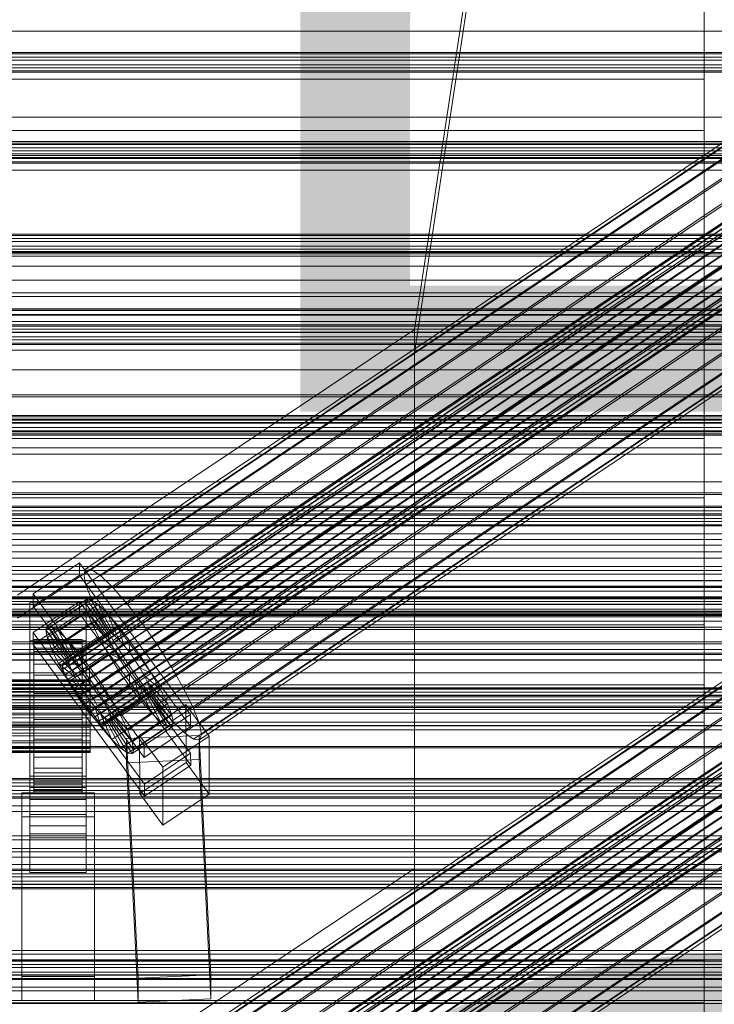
# Model space of a CAD drawing. Header units: millimetres. Extents: x -4738 to 65662, y -68080 to 6847.
# Tile 369 of 656: x 130 to 303, y -32883 to -32639. Entities that reach past the tile are written whole.
import ezdxf

# ---------------------------------------------------------------- set-up
doc = ezdxf.new("R2010")
doc.units = ezdxf.units.MM
for name, color, linetype, lineweight in [('COTAS_P', 1, 'Continuous', 0), ('frontal_C01', 7, 'Continuous', 0), ('frontal_C02', 7, 'Continuous', 0), ('frontal_C03', 7, 'Continuous', 0), ('frontal_C03-dry', 7, 'Continuous', 0), ('frontal_tolva', 7, 'Continuous', 0)]:
    doc.layers.add(name, color=color, linetype=linetype, lineweight=lineweight)
doc.dimstyles.new('R19_100', dxfattribs={"dimtxt": 250, "dimasz": 150, "dimexe": 150, "dimexo": 80, "dimgap": 100, "dimtad": 1, "dimtih": 1, "dimtoh": 1, "dimdsep": 46, "dimcen": 0.09, "dimadec": 0, "dimazin": 0, "dimtfac": 1, "dimtdec": 4, "dimtofl": 0, "dimtmove": 0, "dimatfit": 3, "dimfxl": 1, "dimtolj": 1, "dimtzin": 0, "dimarcsym": 0})

# ---------------------------------------------------------------- blocks, each defined once
blk = doc.blocks.new('DIM_R30_49')
at = {"layer": 'COTAS_P'}
for p, q in [((-150, -32300), (550, -32300)), ((550, -32300), (505, -32450)), ((550, -34900), (550, -32300)), ((550, -32300), (595, -32450)), ((550, -34900), (505, -34750)), ((550, -34900), (595, -34750)), ((-150, -34900), (550, -34900))]:
    blk.add_line(p, q, dxfattribs=at)
blk.add_text('2600 P', height=250, rotation=90, dxfattribs=at).set_placement((450, -33600))

msp = doc.modelspace()

# ---------------------------------------------------------------- linework, layer by layer
at = {"layer": 'frontal_C01'}
for p, q in [((-300, -32788.819), (300, -32788.819)), ((300, -32788.819), (300, -32939.804)), ((300, -32788.819), (300, -32812.893)), ((300, -32812.893), (-300, -32812.893)), ((300, -32963.878), (300, -32812.893))]:
    msp.add_line(p, q, dxfattribs=at)
at = {"layer": 'frontal_C02'}
for p, q in [((228.298, -32715.693), (250, -32572.359)), ((250, -32578.09), (228.298, -32721.423)), ((300, -32617.629), (300, -32653.709)), ((300, -32666.441), (300, -32628.025)), ((146.383, -32776.219), (330.692, -32652.964)), ((146.872, -32774.936), (331.181, -32651.681)), ((148.32, -32775.094), (332.629, -32651.839)), ((300, -32653.709), (-300, -32653.709)), ((141.218, -32798.445), (355.017, -32655.469)), ((141.731, -32798.501), (355.53, -32655.525)), ((146.887, -32778.855), (331.197, -32655.6)), ((150.629, -32776.681), (334.938, -32653.427)), ((300, -32653.709), (300, -32696.351)), ((141.045, -32798.899), (354.844, -32655.924)), ((141.224, -32799.833), (355.022, -32656.858)), ((142.549, -32799.063), (356.348, -32656.088)), ((143.617, -32800.094), (357.415, -32657.119)), ((153.641, -32779.59), (337.95, -32656.336)), ((141.742, -32801.183), (355.541, -32658.208)), ((142.565, -32802.857), (356.363, -32659.881)), ((144.861, -32801.523), (358.659, -32658.547)), ((359.995, -32660.277), (146.196, -32803.252)), ((148.35, -32782.664), (332.659, -32659.41)), ((157.152, -32783.623), (341.461, -32660.368)), ((143.635, -32804.74), (357.434, -32661.765)), ((147.533, -32805.165), (361.332, -32662.189)), ((144.881, -32806.705), (358.68, -32663.73)), ((148.779, -32807.129), (362.578, -32664.154)), ((150.672, -32787.387), (334.981, -32664.133)), ((345.231, -32665.249), (160.922, -32788.504)), ((300, -32666.441), (-300, -32666.441)), ((146.218, -32808.617), (360.017, -32665.642)), ((147.554, -32810.347), (361.352, -32667.371)), ((149.85, -32809.013), (363.648, -32666.037)), ((150.672, -32810.686), (364.471, -32667.711)), ((300, -32710.552), (300, -32666.441)), ((148.798, -32811.776), (362.596, -32668.8)), ((149.865, -32812.806), (363.664, -32669.831)), ((151.191, -32812.036), (364.989, -32669.061)), ((151.369, -32812.97), (365.168, -32669.995)), ((153.694, -32792.703), (338.003, -32669.448)), ((150.683, -32813.369), (364.482, -32670.394)), ((151.196, -32813.425), (364.995, -32670.449)), ((164.693, -32793.901), (349.002, -32670.646)), ((157.211, -32798.248), (341.52, -32674.993)), ((168.21, -32799.446), (352.519, -32676.191)), ((160.982, -32803.645), (345.291, -32680.39)), ((171.232, -32804.761), (355.541, -32681.507)), ((164.752, -32808.526), (349.061, -32685.271)), ((173.554, -32809.485), (357.863, -32686.23)), ((168.263, -32812.558), (352.572, -32689.304)), ((175.016, -32813.294), (359.326, -32690.039)), ((171.275, -32815.468), (355.584, -32692.213)), ((173.584, -32817.055), (357.893, -32693.801)), ((175.032, -32817.213), (359.341, -32693.958)), ((175.521, -32815.93), (359.83, -32692.675)), ((-300, -32696.351), (300, -32696.351)), ((300, -32696.351), (300, -32742.649)), ((300, -32710.552), (-300, -32710.552)), ((300, -32757.351), (300, -32710.552)), ((342.5, -32712.154), (-342.5, -32712.154)), ((342.5, -32713.727), (-342.5, -32713.727)), ((342.5, -32716.343), (-342.5, -32716.343)), ((228.298, -32715.693), (130, -32781.429)), ((228.298, -32849.083), (228.298, -32715.693)), ((228.298, -32715.693), (228.298, -32721.423)), ((342.5, -32720.822), (-342.5, -32720.822)), ((130, -32787.159), (228.298, -32721.423)), ((228.298, -32721.423), (228.298, -32854.814)), ((342.5, -32725.655), (-342.5, -32725.655)), ((342.5, -32732.36), (-342.5, -32732.36)), ((-342.5, -32738.674), (342.5, -32738.674)), ((300, -32742.649), (-300, -32742.649)), ((300, -32742.649), (300, -32789.448)), ((342.5, -32746.583), (-342.5, -32746.583)), ((342.5, -32753.417), (-342.5, -32753.417)), ((300, -32757.351), (-300, -32757.351)), ((300, -32803.649), (300, -32757.351)), ((342.5, -32761.326), (-342.5, -32761.326)), ((342.5, -32767.64), (-342.5, -32767.64)), ((342.5, -32774.345), (-342.5, -32774.345)), ((133.809, -32781.148), (145.277, -32773.479)), ((145.277, -32773.479), (145.289, -32776.46)), ((145.277, -32773.479), (172.809, -32811.002)), ((146.383, -32776.219), (146.872, -32774.936)), ((146.872, -32774.936), (148.32, -32775.094)), ((145.289, -32776.46), (133.821, -32784.129)), ((172.821, -32813.982), (145.289, -32776.46)), ((146.887, -32778.855), (146.383, -32776.219)), ((148.32, -32775.094), (150.629, -32776.681)), ((150.629, -32776.681), (153.641, -32779.59)), ((342.5, -32779.178), (-342.5, -32779.178)), ((148.35, -32782.664), (146.887, -32778.855)), ((153.641, -32779.59), (157.152, -32783.623)), ((133.821, -32784.129), (133.809, -32781.148)), ((161.341, -32818.671), (133.809, -32781.148)), ((342.5, -32783.657), (-342.5, -32783.657)), ((133, -32786.171), (133, -32783.191)), ((133, -32783.191), (147, -32783.191)), ((133, -32829.009), (133, -32783.191)), ((133.821, -32784.129), (161.353, -32821.651)), ((133.847, -32790.686), (145.315, -32783.017)), ((136.948, -32789.987), (146.777, -32783.413)), ((137.313, -32789.027), (147.143, -32782.453)), ((138.396, -32789.145), (148.226, -32782.571)), ((140.123, -32790.332), (149.953, -32783.759)), ((145.315, -32783.017), (145.327, -32785.997)), ((145.315, -32783.017), (172.847, -32820.539)), ((147.143, -32782.453), (146.777, -32783.413)), ((146.777, -32783.413), (152.513, -32791.23)), ((146.777, -32783.413), (147.155, -32785.385)), ((147, -32783.191), (147, -32786.171)), ((147, -32783.191), (147, -32829.009)), ((148.226, -32782.571), (147.143, -32782.453)), ((147.143, -32782.453), (152.686, -32790.776)), ((149.953, -32783.759), (148.226, -32782.571)), ((148.226, -32782.571), (153.199, -32790.831)), ((150.672, -32787.387), (148.35, -32782.664)), ((152.207, -32785.935), (149.953, -32783.759)), ((149.953, -32783.759), (154.017, -32791.394)), ((157.152, -32783.623), (160.922, -32788.504)), ((342.5, -32786.273), (-342.5, -32786.273)), ((147, -32786.171), (133, -32786.171)), ((133, -32786.171), (133, -32831.99)), ((145.327, -32785.997), (133.859, -32793.667)), ((137.325, -32791.958), (147.155, -32785.385)), ((142.377, -32792.509), (152.207, -32785.935)), ((172.859, -32823.52), (145.327, -32785.997)), ((146.383, -32909.609), (330.692, -32786.355)), ((146.872, -32908.326), (331.181, -32785.072)), ((147, -32831.99), (147, -32786.171)), ((147.155, -32785.385), (152.692, -32792.164)), ((147.155, -32785.385), (148.249, -32788.234)), ((148.32, -32908.484), (332.629, -32785.229)), ((150.629, -32910.072), (334.938, -32786.817)), ((154.833, -32788.951), (152.207, -32785.935)), ((152.207, -32785.935), (155.085, -32792.425)), ((342.5, -32787.846), (-342.5, -32787.846)), ((300, -32789.448), (-300, -32789.448)), ((136.948, -32789.987), (137.313, -32789.027)), ((142.856, -32797.349), (137.313, -32789.027)), ((137.313, -32789.027), (138.396, -32789.145)), ((143.369, -32797.405), (138.396, -32789.145)), ((138.396, -32789.145), (140.123, -32790.332)), ((138.419, -32794.808), (148.249, -32788.234)), ((141.045, -32932.29), (354.844, -32789.314)), ((141.218, -32931.835), (355.017, -32788.86)), ((141.731, -32931.891), (355.53, -32788.916)), ((142.549, -32932.453), (356.348, -32789.478)), ((145.003, -32795.525), (154.833, -32788.951)), ((146.887, -32912.245), (331.197, -32788.99)), ((148.249, -32788.234), (153.21, -32793.514)), ((148.249, -32788.234), (149.985, -32791.768)), ((153.694, -32792.703), (150.672, -32787.387)), ((157.653, -32792.603), (154.833, -32788.951)), ((154.833, -32788.951), (156.329, -32793.854)), ((160.922, -32788.504), (164.693, -32793.901)), ((300, -32789.448), (300, -32833.559)), ((133.859, -32793.667), (133.847, -32790.686)), ((161.379, -32828.208), (133.847, -32790.686)), ((142.683, -32797.804), (136.948, -32789.987)), ((137.325, -32791.958), (136.948, -32789.987)), ((142.862, -32798.738), (137.325, -32791.958)), ((138.419, -32794.808), (137.325, -32791.958)), ((144.188, -32797.968), (140.123, -32790.332)), ((140.123, -32790.332), (142.377, -32792.509)), ((140.156, -32798.341), (149.985, -32791.768)), ((141.224, -32933.224), (355.022, -32790.248)), ((141.742, -32934.573), (355.541, -32791.598)), ((152.513, -32791.23), (142.683, -32797.804)), ((152.686, -32790.776), (142.856, -32797.349)), ((153.199, -32790.831), (143.369, -32797.405)), ((143.617, -32933.484), (357.415, -32790.509)), ((154.017, -32791.394), (144.188, -32797.968)), ((144.861, -32934.913), (358.659, -32791.938)), ((149.985, -32791.768), (154.033, -32795.188)), ((149.985, -32791.768), (152.246, -32795.744)), ((152.513, -32791.23), (152.686, -32790.776)), ((152.692, -32792.164), (152.513, -32791.23)), ((152.686, -32790.776), (153.199, -32790.831)), ((153.199, -32790.831), (154.017, -32791.394)), ((153.641, -32912.981), (337.95, -32789.726)), ((154.017, -32791.394), (155.085, -32792.425)), ((133, -32795.709), (133, -32792.729)), ((133, -32792.729), (147, -32792.729)), ((133, -32838.547), (133, -32792.729)), ((133.859, -32793.667), (161.391, -32831.189)), ((134, -32802.412), (134, -32792.42)), ((134, -32792.42), (134, -32792.866)), ((134, -32792.42), (146, -32792.42)), ((134, -32793.268), (134, -32792.42)), ((134, -32802.623), (134, -32792.866)), ((134, -32792.866), (134, -32794.576)), ((134, -32792.866), (146, -32792.866)), ((134, -32802.814), (134, -32793.268)), ((134, -32793.268), (146, -32793.268)), ((134, -32795.352), (134, -32793.268)), ((145.255, -32798.998), (142.377, -32792.509)), ((142.377, -32792.509), (145.003, -32795.525)), ((142.565, -32936.247), (356.363, -32793.272)), ((152.692, -32792.164), (142.862, -32798.738)), ((153.21, -32793.514), (143.38, -32800.088)), ((155.085, -32792.425), (145.255, -32798.998)), ((146, -32792.866), (146, -32792.42)), ((146, -32792.42), (146, -32802.412)), ((146, -32792.42), (146, -32793.268)), ((146, -32794.576), (146, -32792.866)), ((146, -32792.866), (146, -32802.623)), ((146, -32793.268), (146, -32802.814)), ((146, -32793.268), (146, -32795.352)), ((359.995, -32793.667), (146.196, -32936.643)), ((156.329, -32793.854), (146.499, -32800.427)), ((147, -32792.729), (147, -32795.709)), ((147, -32792.729), (147, -32838.547)), ((157.653, -32792.603), (147.823, -32799.176)), ((148.35, -32916.055), (332.659, -32792.8)), ((153.21, -32793.514), (152.692, -32792.164)), ((154.033, -32795.188), (153.21, -32793.514)), ((157.211, -32798.248), (153.694, -32792.703)), ((155.085, -32792.425), (156.329, -32793.854)), ((156.329, -32793.854), (157.665, -32795.583)), ((157.152, -32917.013), (341.461, -32793.759)), ((157.665, -32795.583), (157.653, -32792.603)), ((160.474, -32796.64), (157.653, -32792.603)), ((164.693, -32793.901), (168.21, -32799.446)), ((147, -32795.709), (133, -32795.709)), ((133, -32795.709), (133, -32841.527)), ((134, -32803.433), (134, -32794.576)), ((134, -32794.576), (134, -32797.432)), ((134, -32794.576), (146, -32794.576)), ((134, -32803.801), (134, -32795.352)), ((134, -32795.352), (146, -32795.352)), ((134, -32798.529), (134, -32795.352)), ((143.38, -32800.088), (138.419, -32794.808)), ((140.156, -32798.341), (138.419, -32794.808)), ((142.416, -32802.317), (152.246, -32795.744)), ((143.635, -32938.13), (357.434, -32795.155)), ((154.033, -32795.188), (144.203, -32801.761)), ((146.499, -32800.427), (145.003, -32795.525)), ((145.003, -32795.525), (147.823, -32799.176)), ((146, -32797.432), (146, -32794.576)), ((146, -32794.576), (146, -32803.433)), ((146, -32795.352), (146, -32803.801)), ((146, -32795.352), (146, -32798.529)), ((147, -32841.527), (147, -32795.709)), ((147.533, -32938.555), (361.332, -32795.58)), ((147.835, -32802.157), (157.665, -32795.583)), ((150.644, -32803.213), (160.474, -32796.64)), ((152.246, -32795.744), (155.103, -32797.071)), ((152.246, -32795.744), (154.877, -32799.891)), ((155.103, -32797.071), (154.033, -32795.188)), ((157.665, -32795.583), (159.001, -32797.495)), ((160.474, -32796.64), (159.001, -32797.495)), ((163.105, -32800.788), (160.474, -32796.64)), ((134, -32804.786), (134, -32797.432)), ((134, -32797.432), (134, -32801.241)), ((134, -32797.432), (146, -32797.432)), ((134, -32805.306), (134, -32798.529)), ((134, -32798.529), (146, -32798.529)), ((134, -32802.585), (134, -32798.529)), ((144.203, -32801.761), (140.156, -32798.341)), ((142.416, -32802.317), (140.156, -32798.341)), ((141.045, -32798.899), (141.218, -32798.445)), ((141.224, -32799.833), (141.045, -32798.899)), ((141.218, -32798.445), (141.731, -32798.501)), ((141.731, -32798.501), (142.549, -32799.063)), ((142.549, -32799.063), (143.617, -32800.094)), ((142.856, -32797.349), (142.683, -32797.804)), ((142.683, -32797.804), (142.862, -32798.738)), ((143.369, -32797.405), (142.856, -32797.349)), ((142.862, -32798.738), (143.38, -32800.088)), ((144.188, -32797.968), (143.369, -32797.405)), ((145.255, -32798.998), (144.188, -32797.968)), ((144.881, -32940.095), (358.68, -32797.12)), ((146.499, -32800.427), (145.255, -32798.998)), ((155.103, -32797.071), (145.274, -32803.645)), ((146, -32801.241), (146, -32797.432)), ((146, -32797.432), (146, -32804.786)), ((146, -32798.529), (146, -32805.306)), ((146, -32798.529), (146, -32802.585)), ((146.218, -32942.008), (360.017, -32799.032)), ((156.35, -32799.036), (146.52, -32805.609)), ((147.823, -32799.176), (147.835, -32802.157)), ((147.823, -32799.176), (150.644, -32803.213)), ((148.779, -32940.52), (362.578, -32797.544)), ((159.001, -32797.495), (149.171, -32804.069)), ((150.672, -32920.778), (334.981, -32797.523)), ((154.877, -32799.891), (156.35, -32799.036)), ((156.35, -32799.036), (155.103, -32797.071)), ((157.686, -32800.948), (156.35, -32799.036)), ((160.982, -32803.645), (157.211, -32798.248)), ((159.001, -32797.495), (160.247, -32799.46)), ((345.231, -32798.64), (160.922, -32921.894)), ((134, -32806.59), (134, -32801.241)), ((134, -32801.241), (134, -32805.742)), ((134, -32801.241), (146, -32801.241)), ((141.742, -32801.183), (141.224, -32799.833)), ((142.565, -32802.857), (141.742, -32801.183)), ((143.38, -32800.088), (144.203, -32801.761)), ((143.617, -32800.094), (144.861, -32801.523)), ((144.203, -32801.761), (145.274, -32803.645)), ((144.861, -32801.523), (146.196, -32803.252)), ((145.047, -32806.465), (154.877, -32799.891)), ((146, -32805.742), (146, -32801.241)), ((146, -32801.241), (146, -32806.59)), ((147.835, -32802.157), (146.499, -32800.427)), ((147.554, -32943.737), (361.352, -32800.762)), ((157.686, -32800.948), (147.856, -32807.522)), ((149.85, -32942.403), (363.648, -32799.428)), ((160.247, -32799.46), (150.417, -32806.034)), ((150.672, -32944.077), (364.471, -32801.101)), ((161.318, -32801.344), (151.488, -32807.917)), ((153.275, -32807.361), (163.105, -32800.788)), ((154.877, -32799.891), (157.698, -32803.929)), ((157.698, -32803.929), (157.686, -32800.948)), ((159.022, -32802.678), (157.686, -32800.948)), ((163.105, -32800.788), (160.247, -32799.46)), ((160.247, -32799.46), (161.318, -32801.344)), ((165.365, -32804.764), (161.318, -32801.344)), ((161.318, -32801.344), (162.14, -32803.017)), ((165.365, -32804.764), (163.105, -32800.788)), ((168.21, -32799.446), (171.232, -32804.761)), ((300, -32803.649), (-300, -32803.649)), ((-148, -32802.412), (148, -32802.412)), ((-148, -32802.623), (148, -32802.623)), ((-148, -32802.814), (148, -32802.814)), ((-148, -32803.433), (148, -32803.433)), ((-148, -32803.801), (148, -32803.801)), ((134, -32802.623), (134, -32802.412)), ((146, -32802.412), (134, -32802.412)), ((134, -32802.412), (134, -32802.814)), ((134, -32807.227), (134, -32802.585)), ((134, -32802.585), (146, -32802.585)), ((134, -32807.241), (134, -32802.585)), ((134, -32803.433), (134, -32802.623)), ((146, -32802.623), (134, -32802.623)), ((146, -32802.814), (134, -32802.814)), ((134, -32802.814), (134, -32803.801)), ((134, -32804.786), (134, -32803.433)), ((146, -32803.433), (134, -32803.433)), ((146, -32803.801), (134, -32803.801)), ((134, -32803.801), (134, -32805.306)), ((145.274, -32803.645), (142.416, -32802.317)), ((145.047, -32806.465), (142.416, -32802.317)), ((143.635, -32804.74), (142.565, -32802.857)), ((145.274, -32803.645), (146.52, -32805.609)), ((146, -32802.412), (146, -32802.623)), ((146, -32802.814), (146, -32802.412)), ((146, -32802.585), (146, -32807.227)), ((146, -32802.585), (146, -32807.241)), ((146, -32802.623), (146, -32803.433)), ((146, -32803.801), (146, -32802.814)), ((146, -32803.433), (146, -32804.786)), ((146, -32805.306), (146, -32803.801)), ((146.196, -32803.252), (147.533, -32805.165)), ((149.171, -32804.069), (147.835, -32802.157)), ((147.868, -32810.502), (157.698, -32803.929)), ((148, -32802.623), (148, -32802.412)), ((148, -32802.412), (148, -32802.814)), ((148, -32803.433), (148, -32802.623)), ((148, -32802.814), (148, -32803.801)), ((148, -32804.786), (148, -32803.433)), ((148, -32803.801), (148, -32805.306)), ((148.798, -32945.166), (362.596, -32802.191)), ((149.171, -32804.069), (150.644, -32803.213)), ((150.417, -32806.034), (149.171, -32804.069)), ((159.022, -32802.678), (149.192, -32809.251)), ((149.865, -32946.197), (363.664, -32803.221)), ((160.266, -32804.106), (150.436, -32810.68)), ((150.644, -32803.213), (153.275, -32807.361)), ((150.683, -32946.759), (364.482, -32803.784)), ((151.191, -32945.427), (364.989, -32802.451)), ((151.196, -32946.815), (364.995, -32803.84)), ((151.369, -32946.361), (365.168, -32803.385)), ((162.14, -32803.017), (152.311, -32809.591)), ((153.694, -32926.093), (338.003, -32802.839)), ((157.698, -32803.929), (160.518, -32807.58)), ((160.518, -32807.58), (159.022, -32802.678)), ((160.266, -32804.106), (159.022, -32802.678)), ((163.144, -32810.596), (160.266, -32804.106)), ((161.333, -32805.137), (160.266, -32804.106)), ((164.752, -32808.526), (160.982, -32803.645)), ((167.102, -32808.297), (162.14, -32803.017)), ((162.14, -32803.017), (162.659, -32804.367)), ((164.693, -32927.291), (349.002, -32804.037)), ((300, -32846.291), (300, -32803.649)), ((-148, -32804.786), (148, -32804.786)), ((-148, -32805.306), (148, -32805.306)), ((-148, -32806.59), (148, -32806.59)), ((134, -32806.59), (134, -32804.786)), ((146, -32804.786), (134, -32804.786)), ((146, -32805.306), (134, -32805.306)), ((134, -32805.306), (134, -32807.227)), ((134, -32805.742), (134, -32808.722)), ((146, -32805.742), (134, -32805.742)), ((134, -32805.742), (134, -32810.629)), ((134, -32808.722), (134, -32806.59)), ((146, -32806.59), (134, -32806.59)), ((144.881, -32806.705), (143.635, -32804.74)), ((146.218, -32808.617), (144.881, -32806.705)), ((146.52, -32805.609), (145.047, -32806.465)), ((147.868, -32810.502), (145.047, -32806.465)), ((146, -32804.786), (146, -32806.59)), ((146, -32807.227), (146, -32805.306)), ((146, -32808.722), (146, -32805.742)), ((146, -32810.629), (146, -32805.742)), ((146, -32806.59), (146, -32808.722)), ((146.52, -32805.609), (147.856, -32807.522)), ((147.533, -32805.165), (148.779, -32807.129)), ((148, -32806.59), (148, -32804.786)), ((148, -32805.306), (148, -32807.227)), ((148, -32808.722), (148, -32806.59)), ((151.488, -32807.917), (150.417, -32806.034)), ((150.417, -32806.034), (153.275, -32807.361)), ((161.333, -32805.137), (151.503, -32811.711)), ((162.151, -32805.7), (152.321, -32812.273)), ((162.659, -32804.367), (152.829, -32810.941)), ((162.664, -32805.756), (152.835, -32812.329)), ((162.837, -32805.301), (153.008, -32811.875)), ((155.535, -32811.337), (165.365, -32804.764)), ((165.397, -32812.772), (161.333, -32805.137)), ((162.151, -32805.7), (161.333, -32805.137)), ((167.125, -32813.96), (162.151, -32805.7)), ((162.664, -32805.756), (162.151, -32805.7)), ((168.196, -32811.146), (162.659, -32804.367)), ((162.659, -32804.367), (162.837, -32805.301)), ((162.837, -32805.301), (162.664, -32805.756)), ((168.208, -32814.078), (162.664, -32805.756)), ((168.573, -32813.118), (162.837, -32805.301)), ((167.102, -32808.297), (165.365, -32804.764)), ((171.232, -32804.761), (173.554, -32809.485)), ((-148, -32807.227), (148, -32807.227)), ((148, -32808.722), (-148, -32808.722)), ((146, -32807.227), (134, -32807.227)), ((134, -32807.227), (134, -32809.432)), ((134, -32809.432), (134, -32807.241)), ((134, -32807.241), (146, -32807.241)), ((134, -32812.181), (134, -32807.241)), ((134, -32808.722), (146, -32808.722)), ((134, -32811.037), (134, -32808.722)), ((146, -32809.432), (146, -32807.227)), ((146, -32807.241), (146, -32809.432)), ((146, -32807.241), (146, -32812.181)), ((146, -32808.722), (146, -32811.037)), ((147.554, -32810.347), (146.218, -32808.617)), ((147.856, -32807.522), (147.868, -32810.502)), ((147.856, -32807.522), (149.192, -32809.251)), ((148, -32807.227), (148, -32809.432)), ((148, -32811.037), (148, -32808.722)), ((148.779, -32807.129), (149.85, -32809.013)), ((149.85, -32809.013), (150.672, -32810.686)), ((150.688, -32814.153), (160.518, -32807.58)), ((152.311, -32809.591), (151.488, -32807.917)), ((151.488, -32807.917), (155.535, -32811.337)), ((153.275, -32807.361), (155.535, -32811.337)), ((157.211, -32931.638), (341.52, -32808.384)), ((157.272, -32814.87), (167.102, -32808.297)), ((160.19, -32816.213), (171.658, -32808.544)), ((160.518, -32807.58), (163.144, -32810.596)), ((168.263, -32812.558), (164.752, -32808.526)), ((168.196, -32811.146), (167.102, -32808.297)), ((171.658, -32808.544), (171.715, -32822.851)), ((171.658, -32808.544), (177.394, -32816.361)), ((-148, -32809.432), (148, -32809.432)), ((-148, -32811.037), (148, -32811.037)), ((146, -32809.432), (134, -32809.432)), ((134, -32809.432), (134, -32811.772)), ((134, -32811.037), (134, -32810.629)), ((134, -32810.629), (134, -32815.569)), ((134, -32810.629), (146, -32810.629)), ((134, -32813.377), (134, -32811.037)), ((146, -32811.037), (134, -32811.037)), ((146, -32811.772), (146, -32809.432)), ((146, -32815.569), (146, -32810.629)), ((146, -32810.629), (146, -32811.037)), ((146, -32811.037), (146, -32813.377)), ((148.798, -32811.776), (147.554, -32810.347)), ((150.688, -32814.153), (147.868, -32810.502)), ((148, -32809.432), (148, -32811.772)), ((148, -32813.377), (148, -32811.037)), ((149.192, -32809.251), (150.688, -32814.153)), ((149.192, -32809.251), (150.436, -32810.68)), ((150.436, -32810.68), (153.314, -32817.17)), ((150.436, -32810.68), (151.503, -32811.711)), ((150.672, -32810.686), (151.191, -32812.036)), ((152.829, -32810.941), (152.311, -32809.591)), ((152.311, -32809.591), (157.272, -32814.87)), ((153.008, -32811.875), (152.829, -32810.941)), ((152.829, -32810.941), (158.366, -32817.72)), ((153.314, -32817.17), (163.144, -32810.596)), ((155.535, -32811.337), (157.272, -32814.87)), ((158.366, -32817.72), (168.196, -32811.146)), ((172.809, -32811.002), (161.341, -32818.671)), ((163.144, -32810.596), (165.397, -32812.772)), ((168.573, -32813.118), (168.196, -32811.146)), ((168.21, -32932.836), (352.519, -32809.582)), ((172.821, -32813.982), (172.809, -32811.002)), ((173.554, -32809.485), (175.016, -32813.294)), ((-148, -32811.772), (148, -32811.772)), ((-148, -32813.377), (148, -32813.377)), ((134, -32811.772), (134, -32812.181)), ((146, -32811.772), (134, -32811.772)), ((134, -32811.772), (134, -32814.087)), ((134, -32812.181), (146, -32812.181)), ((134, -32817.068), (134, -32812.181)), ((134, -32815.583), (134, -32813.377)), ((134, -32813.377), (134, -32815.569)), ((146, -32813.377), (134, -32813.377)), ((146, -32812.181), (146, -32811.772)), ((146, -32814.087), (146, -32811.772)), ((146, -32812.181), (146, -32817.068)), ((146, -32815.569), (146, -32813.377)), ((146, -32813.377), (146, -32815.583)), ((148, -32811.772), (148, -32814.087)), ((148, -32815.583), (148, -32813.377)), ((149.865, -32812.806), (148.798, -32811.776)), ((150.683, -32813.369), (149.865, -32812.806)), ((151.196, -32813.425), (150.683, -32813.369)), ((151.191, -32812.036), (151.369, -32812.97)), ((151.369, -32812.97), (151.196, -32813.425)), ((151.503, -32811.711), (155.567, -32819.346)), ((151.503, -32811.711), (152.321, -32812.273)), ((152.321, -32812.273), (157.295, -32820.533)), ((152.321, -32812.273), (152.835, -32812.329)), ((152.835, -32812.329), (153.008, -32811.875)), ((152.835, -32812.329), (158.378, -32820.651)), ((153.008, -32811.875), (158.743, -32819.692)), ((155.567, -32819.346), (165.397, -32812.772)), ((157.295, -32820.533), (167.125, -32813.96)), ((158.743, -32819.692), (168.573, -32813.118)), ((160.982, -32937.035), (345.291, -32813.781)), ((161.353, -32821.651), (172.821, -32813.982)), ((165.397, -32812.772), (167.125, -32813.96)), ((167.125, -32813.96), (168.208, -32814.078)), ((168.208, -32814.078), (168.573, -32813.118)), ((171.275, -32815.468), (168.263, -32812.558)), ((175.016, -32813.294), (175.521, -32815.93)), ((-148, -32814.087), (148, -32814.087)), ((-148, -32815.583), (148, -32815.583)), ((-148, -32816.219), (148, -32816.219)), ((134, -32814.087), (134, -32817.068)), ((146, -32814.087), (134, -32814.087)), ((134, -32814.087), (134, -32816.219)), ((134, -32815.569), (134, -32820.225)), ((134, -32815.569), (146, -32815.569)), ((134, -32817.503), (134, -32815.583)), ((134, -32815.583), (134, -32820.225)), ((146, -32815.583), (134, -32815.583)), ((134, -32816.219), (134, -32821.569)), ((146, -32816.219), (134, -32816.219)), ((134, -32816.219), (134, -32818.023)), ((146, -32817.068), (146, -32814.087)), ((146, -32816.219), (146, -32814.087)), ((146, -32820.225), (146, -32815.569)), ((146, -32820.225), (146, -32815.583)), ((146, -32815.583), (146, -32817.503)), ((146, -32821.569), (146, -32816.219)), ((146, -32818.023), (146, -32816.219)), ((148, -32814.087), (148, -32816.219)), ((148, -32817.503), (148, -32815.583)), ((148, -32816.219), (148, -32818.023)), ((153.314, -32817.17), (150.688, -32814.153)), ((156.962, -32816.947), (174.943, -32816.154)), ((157.272, -32814.87), (158.366, -32817.72)), ((158.378, -32820.651), (168.208, -32814.078)), ((160.247, -32830.52), (160.19, -32816.213)), ((165.926, -32824.03), (160.19, -32816.213)), ((177.394, -32816.361), (165.926, -32824.03)), ((171.232, -32938.152), (355.541, -32814.897)), ((173.584, -32817.055), (171.275, -32815.468)), ((174.943, -32816.154), (174.943, -32822.117)), ((174.943, -32816.154), (177.811, -32875.42)), ((175.521, -32815.93), (175.032, -32817.213)), ((177.451, -32830.668), (177.394, -32816.361)), ((-148, -32817.503), (148, -32817.503)), ((-148, -32818.023), (148, -32818.023)), ((134, -32817.068), (146, -32817.068)), ((134, -32821.569), (134, -32817.068)), ((134, -32819.009), (134, -32817.503)), ((134, -32817.503), (134, -32824.28)), ((146, -32817.503), (134, -32817.503)), ((134, -32818.023), (134, -32825.377)), ((146, -32818.023), (134, -32818.023)), ((134, -32818.023), (134, -32819.376)), ((146, -32817.068), (146, -32821.569)), ((146, -32824.28), (146, -32817.503)), ((146, -32817.503), (146, -32819.009)), ((146, -32825.377), (146, -32818.023)), ((146, -32819.376), (146, -32818.023)), ((148, -32819.009), (148, -32817.503)), ((148, -32818.023), (148, -32819.376)), ((155.567, -32819.346), (153.314, -32817.17)), ((156.962, -32822.909), (156.962, -32816.947)), ((159.83, -32876.213), (156.962, -32816.947)), ((158.366, -32817.72), (158.743, -32819.692)), ((161.341, -32818.671), (161.353, -32821.651)), ((164.752, -32941.916), (349.061, -32818.662)), ((175.032, -32817.213), (173.584, -32817.055)), ((-148, -32819.009), (148, -32819.009)), ((-148, -32819.376), (148, -32819.376)), ((-148, -32819.996), (148, -32819.996)), ((-148, -32820.186), (148, -32820.186)), ((-148, -32820.397), (148, -32820.397)), ((134, -32819.996), (134, -32819.009)), ((134, -32819.009), (134, -32827.457)), ((146, -32819.009), (134, -32819.009)), ((134, -32819.376), (134, -32828.233)), ((146, -32819.376), (134, -32819.376)), ((134, -32819.376), (134, -32820.186)), ((134, -32820.397), (134, -32819.996)), ((134, -32819.996), (134, -32829.541)), ((146, -32819.996), (134, -32819.996)), ((134, -32820.186), (134, -32829.943)), ((146, -32820.186), (134, -32820.186)), ((134, -32820.186), (134, -32820.397)), ((134, -32820.225), (134, -32824.28)), ((134, -32820.225), (146, -32820.225)), ((134, -32820.397), (134, -32830.389)), ((146, -32820.397), (134, -32820.397)), ((146, -32827.457), (146, -32819.009)), ((146, -32819.009), (146, -32819.996)), ((146, -32828.233), (146, -32819.376)), ((146, -32820.186), (146, -32819.376)), ((146, -32829.541), (146, -32819.996)), ((146, -32819.996), (146, -32820.397)), ((146, -32829.943), (146, -32820.186)), ((146, -32820.397), (146, -32820.186)), ((146, -32824.28), (146, -32820.225)), ((146, -32830.389), (146, -32820.397)), ((148, -32819.996), (148, -32819.009)), ((148, -32819.376), (148, -32820.186)), ((148, -32820.397), (148, -32819.996)), ((148, -32820.186), (148, -32820.397)), ((157.295, -32820.533), (155.567, -32819.346)), ((158.378, -32820.651), (157.295, -32820.533)), ((158.743, -32819.692), (158.378, -32820.651)), ((172.847, -32820.539), (161.379, -32828.208)), ((172.859, -32823.52), (172.847, -32820.539)), ((173.554, -32942.875), (357.863, -32819.62)), ((134, -32821.569), (146, -32821.569)), ((134, -32825.377), (134, -32821.569)), ((146, -32821.569), (146, -32825.377)), ((174.943, -32822.117), (156.962, -32822.909)), ((159.83, -32882.175), (156.962, -32822.909)), ((171.715, -32822.851), (160.247, -32830.52)), ((161.391, -32831.189), (172.859, -32823.52)), ((168.263, -32945.949), (352.572, -32822.694)), ((177.451, -32830.668), (171.715, -32822.851)), ((177.811, -32881.382), (174.943, -32822.117)), ((175.016, -32946.684), (359.326, -32823.43)), ((133, -32840.512), (133, -32826.206)), ((133, -32826.206), (147, -32826.206)), ((133, -32835.752), (133, -32826.206)), ((134, -32824.28), (134, -32827.457)), ((134, -32824.28), (146, -32824.28)), ((134, -32825.377), (146, -32825.377)), ((134, -32828.233), (134, -32825.377)), ((146, -32827.457), (146, -32824.28)), ((146, -32825.377), (146, -32828.233)), ((147, -32826.206), (147, -32840.512)), ((147, -32826.206), (147, -32835.752)), ((165.926, -32824.03), (165.983, -32838.337)), ((171.275, -32948.858), (355.584, -32825.603)), ((175.521, -32949.32), (359.83, -32826.066)), ((134, -32827.457), (134, -32829.541)), ((134, -32827.457), (146, -32827.457)), ((134, -32828.233), (146, -32828.233)), ((134, -32829.943), (134, -32828.233)), ((146, -32829.541), (146, -32827.457)), ((146, -32828.233), (146, -32829.943)), ((161.379, -32828.208), (161.391, -32831.189)), ((173.584, -32950.445), (357.893, -32827.191)), ((175.032, -32950.603), (359.341, -32827.349)), ((131, -32836.34), (131, -32830.379)), ((131, -32830.379), (149, -32830.379)), ((131, -32875.815), (131, -32830.379)), ((147, -32829.009), (133, -32829.009)), ((133, -32829.009), (133, -32831.99)), ((134, -32829.541), (134, -32830.389)), ((134, -32829.541), (146, -32829.541)), ((134, -32829.943), (146, -32829.943)), ((134, -32830.389), (134, -32829.943)), ((134, -32830.389), (146, -32830.389)), ((146, -32830.389), (146, -32829.541)), ((146, -32829.943), (146, -32830.389)), ((147, -32831.99), (147, -32829.009)), ((149, -32830.379), (149, -32836.34)), ((149, -32830.379), (149, -32875.815)), ((160.247, -32830.52), (165.983, -32838.337)), ((165.983, -32838.337), (177.451, -32830.668)), ((133, -32831.99), (147, -32831.99)), ((300, -32833.559), (-300, -32833.559)), ((147, -32835.752), (133, -32835.752)), ((133, -32835.752), (133, -32850.058)), ((147, -32850.058), (147, -32835.752)), ((300, -32833.559), (300, -32871.975)), ((149, -32836.34), (131, -32836.34)), ((131, -32881.776), (131, -32836.34)), ((149, -32881.776), (149, -32836.34)), ((147, -32838.547), (133, -32838.547)), ((133, -32838.547), (133, -32841.527)), ((147, -32840.512), (133, -32840.512)), ((133, -32840.512), (133, -32850.058)), ((147, -32841.527), (147, -32838.547)), ((147, -32850.058), (147, -32840.512)), ((133, -32841.527), (147, -32841.527)), ((300, -32846.291), (-300, -32846.291)), ((300, -32882.371), (300, -32846.291)), ((228.298, -32849.083), (130, -32914.819)), ((133, -32850.058), (147, -32850.058)), ((228.298, -32982.474), (228.298, -32849.083)), ((228.298, -32849.083), (228.298, -32854.814)), ((130, -32920.549), (228.298, -32854.814)), ((228.298, -32854.814), (228.298, -32988.204)), ((-425, -32870.271), (425, -32870.271)), ((300, -32871.975), (-300, -32871.975)), ((300, -32871.975), (300, -32902.079)), ((149, -32875.815), (131, -32875.815)), ((131, -32875.815), (131, -32881.776)), ((149, -32881.776), (149, -32875.815)), ((177.811, -32875.42), (159.83, -32876.213)), ((159.83, -32876.213), (159.83, -32882.175)), ((177.811, -32881.382), (177.811, -32875.42)), ((425, -32881.725), (-425, -32881.725)), ((131, -32881.776), (149, -32881.776)), ((159.83, -32882.175), (177.811, -32881.382)), ((300, -32882.371), (-300, -32882.371)), ((300, -32909.43), (300, -32882.371))]:
    msp.add_line(p, q, dxfattribs=at)
at = {"layer": 'frontal_C03'}
for p, q in [((1250, -32647.152), (-1250, -32647.152)), ((1250, -32647.469), (-1250, -32647.469)), ((1250, -32648.263), (-1250, -32648.263)), ((-1250, -32649.027), (1250, -32649.027)), ((1250, -32650.15), (-1250, -32650.15)), ((1250, -32650.914), (-1250, -32650.914)), ((1250, -32651.708), (-1250, -32651.708)), ((1250, -32652.024), (-1250, -32652.024)), ((1250, -32669.61), (-1250, -32669.61)), ((1250, -32669.926), (-1250, -32669.926)), ((1250, -32670.72), (-1250, -32670.72)), ((-1250, -32671.484), (1250, -32671.484)), ((1250, -32672.607), (-1250, -32672.607)), ((1250, -32673.371), (-1250, -32673.371)), ((1250, -32674.165), (-1250, -32674.165)), ((1250, -32674.482), (-1250, -32674.482)), ((1250, -32692.067), (-1250, -32692.067)), ((1250, -32692.384), (-1250, -32692.384)), ((1250, -32693.178), (-1250, -32693.178)), ((-1250, -32693.942), (1250, -32693.942)), ((1250, -32695.065), (-1250, -32695.065)), ((1250, -32695.829), (-1250, -32695.829)), ((1250, -32696.623), (-1250, -32696.623)), ((1250, -32696.94), (-1250, -32696.94)), ((1250, -32714.525), (-1250, -32714.525)), ((1250, -32714.842), (-1250, -32714.842)), ((1250, -32715.636), (-1250, -32715.636)), ((-1250, -32716.4), (1250, -32716.4)), ((1250, -32717.523), (-1250, -32717.523)), ((1250, -32718.287), (-1250, -32718.287)), ((1250, -32719.081), (-1250, -32719.081)), ((1250, -32719.397), (-1250, -32719.397)), ((1250, -32736.983), (-1250, -32736.983)), ((1250, -32737.299), (-1250, -32737.299)), ((1250, -32738.093), (-1250, -32738.093)), ((-1250, -32738.857), (1250, -32738.857)), ((1250, -32739.98), (-1250, -32739.98)), ((1250, -32740.744), (-1250, -32740.744)), ((1250, -32741.538), (-1250, -32741.538)), ((1250, -32741.855), (-1250, -32741.855)), ((1250, -32756.118), (-1250, -32756.118)), ((1250, -32756.494), (-1250, -32756.494)), ((1250, -32759.44), (-1250, -32759.44)), ((1250, -32759.757), (-1250, -32759.757)), ((1250, -32760.551), (-1250, -32760.551)), ((-1250, -32761.315), (1250, -32761.315)), ((1250, -32761.618), (-1250, -32761.618)), ((1250, -32762.438), (-1250, -32762.438)), ((1250, -32763.202), (-1250, -32763.202)), ((1250, -32763.996), (-1250, -32763.996)), ((1250, -32764.313), (-1250, -32764.313)), ((1250, -32769.104), (-1250, -32769.104)), ((1250, -32770.709), (-1250, -32770.709)), ((1496, -32777.815), (-1496, -32777.815)), ((1496, -32777.932), (-1496, -32777.932)), ((1496, -32779.198), (-1496, -32779.198)), ((1496, -32779.534), (-1496, -32779.534)), ((1496, -32781.873), (-1496, -32781.873)), ((-1250, -32780.49), (1250, -32780.49)), ((1250, -32781.898), (-1250, -32781.898)), ((1250, -32782.214), (-1250, -32782.214)), ((1496, -32782.374), (-1496, -32782.374)), ((1250, -32782.383), (-1250, -32782.383)), ((1250, -32783.008), (-1250, -32783.008)), ((-1250, -32783.773), (1250, -32783.773)), ((-1496, -32785.431), (1496, -32785.431)), ((1496, -32786.023), (-1496, -32786.023)), ((1250, -32784.895), (-1250, -32784.895)), ((1250, -32785.66), (-1250, -32785.66)), ((1250, -32786.454), (-1250, -32786.454)), ((1250, -32786.77), (-1250, -32786.77)), ((1496, -32789.331), (-1496, -32789.331)), ((1496, -32789.923), (-1496, -32789.923)), ((1496, -32792.979), (-1496, -32792.979)), ((1496, -32793.481), (-1496, -32793.481)), ((1250, -32792.971), (-1250, -32792.971)), ((1496, -32795.82), (-1496, -32795.82)), ((1496, -32796.155), (-1496, -32796.155)), ((1250, -32794.863), (-1250, -32794.863)), ((1496, -32797.421), (-1496, -32797.421)), ((1496, -32797.539), (-1496, -32797.539)), ((1250, -32804.355), (-1250, -32804.355)), ((1250, -32804.645), (-1250, -32804.645)), ((1250, -32804.672), (-1250, -32804.672)), ((1250, -32805.466), (-1250, -32805.466)), ((-1250, -32806.23), (1250, -32806.23)), ((1250, -32806.249), (-1250, -32806.249)), ((1250, -32807.353), (-1250, -32807.353)), ((1250, -32808.117), (-1250, -32808.117)), ((1250, -32808.911), (-1250, -32808.911)), ((1250, -32809.228), (-1250, -32809.228)), ((1250, -32813.736), (-1250, -32813.736)), ((1250, -32814.808), (-1250, -32814.808)), ((1250, -32818.86), (-1250, -32818.86)), ((1250, -32819.236), (-1250, -32819.236)), ((1250, -32826.813), (-1250, -32826.813)), ((1250, -32827.13), (-1250, -32827.13)), ((1250, -32827.924), (-1250, -32827.924)), ((-1250, -32828.688), (1250, -32828.688)), ((1250, -32829.811), (-1250, -32829.811)), ((1250, -32830.575), (-1250, -32830.575)), ((1250, -32831.369), (-1250, -32831.369)), ((1250, -32831.685), (-1250, -32831.685)), ((1250, -32849.271), (-1250, -32849.271)), ((1250, -32849.587), (-1250, -32849.587)), ((1250, -32850.381), (-1250, -32850.381)), ((-1250, -32851.145), (1250, -32851.145)), ((1250, -32852.268), (-1250, -32852.268)), ((1250, -32853.033), (-1250, -32853.033)), ((1250, -32853.827), (-1250, -32853.827)), ((1250, -32854.143), (-1250, -32854.143)), ((1250, -32871.728), (-1250, -32871.728)), ((1250, -32872.045), (-1250, -32872.045)), ((1250, -32872.839), (-1250, -32872.839)), ((-1250, -32873.603), (1250, -32873.603)), ((1250, -32874.726), (-1250, -32874.726)), ((1250, -32875.49), (-1250, -32875.49)), ((1250, -32876.284), (-1250, -32876.284)), ((1250, -32876.601), (-1250, -32876.601))]:
    msp.add_line(p, q, dxfattribs=at)
at = {"layer": 'frontal_C03-dry'}
for p, q in [((-1290, -32641.875), (1290, -32641.875)), ((-1250, -32663.125), (1250, -32663.125)), ((1250, -32669.125), (-1250, -32669.125)), ((1290, -32672.25), (-1290, -32672.25)), ((1250, -32673.125), (-1250, -32673.125)), ((-1290, -32676.25), (1290, -32676.25)), ((-1250, -32697.5), (1250, -32697.5)), ((1250, -32703.5), (-1250, -32703.5)), ((1290, -32706.625), (-1290, -32706.625)), ((1250, -32707.5), (-1250, -32707.5)), ((-1290, -32710.625), (1290, -32710.625)), ((-1250, -32731.875), (1250, -32731.875)), ((1250, -32737.875), (-1250, -32737.875)), ((1290, -32741), (-1290, -32741)), ((1250, -32741.875), (-1250, -32741.875)), ((-1290, -32745), (1290, -32745)), ((-1250, -32766.25), (1250, -32766.25)), ((1250, -32772.25), (-1250, -32772.25)), ((1290, -32775.375), (-1290, -32775.375)), ((1250, -32776.25), (-1250, -32776.25)), ((-1290, -32779.375), (1290, -32779.375)), ((-1250, -32800.625), (1250, -32800.625)), ((1250, -32806.625), (-1250, -32806.625)), ((1290, -32809.75), (-1290, -32809.75)), ((1250, -32810.625), (-1250, -32810.625)), ((-1290, -32813.75), (1290, -32813.75)), ((-1250, -32835), (1250, -32835)), ((1250, -32841), (-1250, -32841)), ((1290, -32844.125), (-1290, -32844.125)), ((1250, -32845), (-1250, -32845)), ((-1290, -32848.125), (1290, -32848.125)), ((-1250, -32869.375), (1250, -32869.375)), ((1250, -32875.375), (-1250, -32875.375)), ((1290, -32878.5), (-1290, -32878.5)), ((1250, -32879.375), (-1250, -32879.375)), ((-1290, -32882.5), (1290, -32882.5))]:
    msp.add_line(p, q, dxfattribs=at)
at = {"layer": 'frontal_tolva'}
for p, q in [((-1821.5, -32700), (1821.5, -32700)), ((-1725, -32700), (1725, -32700)), ((-1821.5, -32711), (1821.5, -32711)), ((-1725, -32712), (1725, -32712)), ((-1821.5, -32842), (1821.5, -32842)), ((-1821.5, -32853), (1821.5, -32853))]:
    msp.add_line(p, q, dxfattribs=at)

# ---------------------------------------------------------------- dimensions: what is measured, and where the dimension line sits
at = {"layer": 'COTAS_P'}
dim = msp.add_aligned_dim(p1=(-150, -34900), p2=(-150, -32300), distance=-700, text='<> P', dimstyle='R19_100', dxfattribs=at)
dim.commit()
dim.dimension.update_dxf_attribs({"geometry": 'DIM_R30_49', "text_midpoint": (550, -33600)})

doc.saveas('drawing.dxf')
